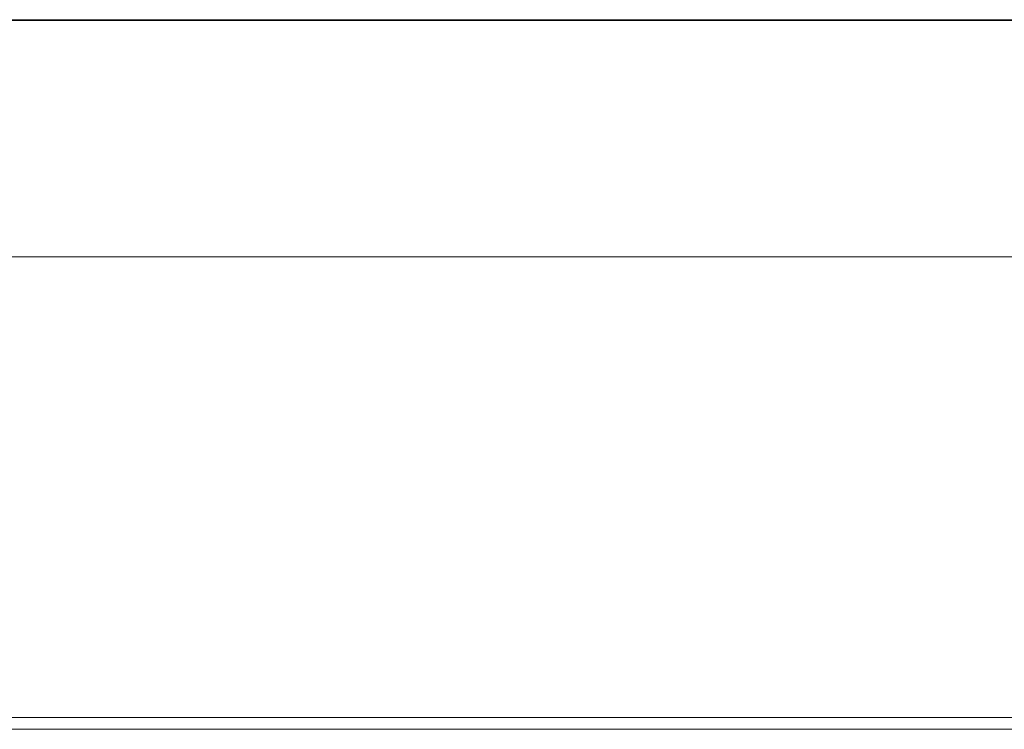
# Model space of a CAD drawing. Header units: millimetres. Extents: x -16331 to -10174, y -4135 to -3584.
# Tile 417 of 456: x -10186.21 to -10185.544, y -4011.236 to -4010.755. Entities that reach past the tile are written whole.
import ezdxf

# ---------------------------------------------------------------- set-up
doc = ezdxf.new("R2010")
doc.units = ezdxf.units.MM
doc.layers.add('DI-Eixos', color=7, linetype='Continuous')
doc.layers.add('DI-Elementos externos em corte', color=9, linetype='Continuous', lineweight=18)

msp = doc.modelspace()

# ---------------------------------------------------------------- linework, layer by layer
at = {"layer": 'DI-Eixos'}
msp.add_line((-10198.37081, -4010.75513), (-10176.10657, -4010.75513), dxfattribs=at)
at = {"layer": 'DI-Elementos externos em corte'}
for p, q in [((-10185.09737, -4010.75559), (-10190.58377, -4010.75559)), ((-10185.53045, -4010.75559), (-10190.56337, -4010.75559)), ((-10190.60374, -4010.91559), (-10185.09737, -4010.91559)), ((-10185.80416, -4010.91559), (-10190.60374, -4010.91559)), ((-10184.12378, -4010.91559), (-10185.80416, -4010.91559)), ((-10185.2795, -4011.22759), (-10190.56338, -4011.22759)), ((-10189.64766, -4011.23559), (-10184.36378, -4011.23559)), ((-10189.19671, -4011.23559), (-10184.36378, -4011.23559)), ((-10188.92335, -4011.23559), (-10184.36378, -4011.23559))]:
    msp.add_line(p, q, dxfattribs=at)
at = {"layer": 'DI-Elementos externos em corte', "lineweight": 5}
for p, q in [((-10185.09737, -4010.75559), (-10190.58377, -4010.75559)), ((-10185.53045, -4010.75559), (-10190.56337, -4010.75559)), ((-10190.60374, -4010.91559), (-10185.09737, -4010.91559)), ((-10185.80416, -4010.91559), (-10190.60374, -4010.91559)), ((-10184.12378, -4010.91559), (-10185.80416, -4010.91559)), ((-10185.2795, -4011.22759), (-10190.56338, -4011.22759)), ((-10189.64766, -4011.23559), (-10184.36378, -4011.23559)), ((-10189.19671, -4011.23559), (-10184.36378, -4011.23559)), ((-10188.92335, -4011.23559), (-10184.36378, -4011.23559))]:
    msp.add_line(p, q, dxfattribs=at)

doc.saveas('drawing.dxf')
